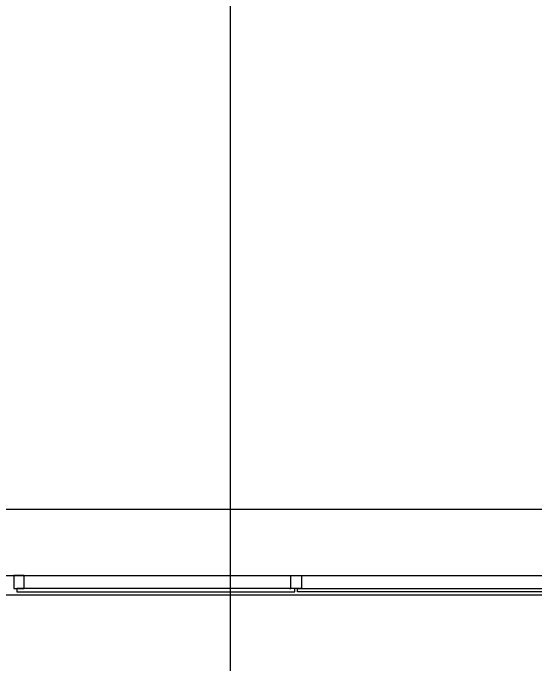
# Model space of a CAD drawing. Extents: x -264205 to -263659, y -1242401 to -1241986.
# Drawn here: x -263869.163 to -263865.217, y -1242241.97 to -1242237.051 of the extents above; entities that cross this region are included whole.
import ezdxf

# ---------------------------------------------------------------- set-up
doc = ezdxf.new("R2010")
doc.units = 0
for name, color, linetype in [('HESCON_OSI_STAVBY_KFA', 7, 'Continuous'), ('PROJEKT_OBRUBNIKY_KOMUNIKACIE', 7, 'Continuous'), ('SITUACIA_DSP_2D', 7, 'Continuous')]:
    doc.layers.add(name, color=color, linetype=linetype)

msp = doc.modelspace()

# ---------------------------------------------------------------- linework, layer by layer
at = {"layer": 'HESCON_OSI_STAVBY_KFA'}
msp.add_line((-263792.6528, -1242240.8072), (-263911.5228, -1242240.8072), dxfattribs=at)
at = {"layer": 'PROJEKT_OBRUBNIKY_KOMUNIKACIE'}
msp.add_lwpolyline([(-263794.8928, -1242227.3822), (-263808.9678, -1242241.4572), (-263894.9678, -1242241.4572), (-263909.0427, -1242227.3822), (-263909.0427, -1242196.3327), (-263914.1428, -1242196.3327), (-263914.1428, -1242132.4327), (-263909.0427, -1242132.4327), (-263909.0427, -1242101.3822), (-263894.9678, -1242087.3072), (-263808.9678, -1242087.3072), (-263794.8928, -1242101.3822), (-263794.8928, -1242227.3822)], dxfattribs=at)
at = {"layer": 'SITUACIA_DSP_2D'}
for p, q in [((-263867.5177, -1242249.3899), (-263867.5178, -1242235.7572)), ((-263894.581, -1242241.3072), (-263809.3546, -1242241.3072)), ((-263869.0777, -1242241.3073), (-263869.1577, -1242241.3073)), ((-263869.1577, -1242241.3073), (-263869.1577, -1242241.4073)), ((-263869.0777, -1242241.4073), (-263869.0777, -1242241.3073)), ((-263867.0627, -1242241.4073), (-263867.0627, -1242241.3073)), ((-263867.0627, -1242241.3073), (-263866.9827, -1242241.3073)), ((-263866.9827, -1242241.3073), (-263866.9827, -1242241.4073)), ((-263869.1577, -1242241.4073), (-263869.1177, -1242241.4073)), ((-263867.0327, -1242241.4073), (-263869.1327, -1242241.4073)), ((-263869.1327, -1242241.4073), (-263869.1327, -1242241.4323)), ((-263869.1327, -1242241.4323), (-263867.0327, -1242241.4323)), ((-263869.1177, -1242241.4073), (-263869.0777, -1242241.4073)), ((-263867.0727, -1242241.4073), (-263867.0627, -1242241.4073)), ((-263866.9827, -1242241.4073), (-263867.0727, -1242241.4073)), ((-263867.0327, -1242241.4323), (-263867.0327, -1242241.4073)), ((-263867.0127, -1242241.4323), (-263867.0127, -1242241.4073)), ((-263867.0127, -1242241.4073), (-263864.9127, -1242241.4073)), ((-263864.9127, -1242241.4323), (-263867.0127, -1242241.4323)), ((-263808.9678, -1242241.4572), (-263894.9678, -1242241.4572))]:
    msp.add_line(p, q, dxfattribs=at)

doc.saveas('drawing.dxf')
